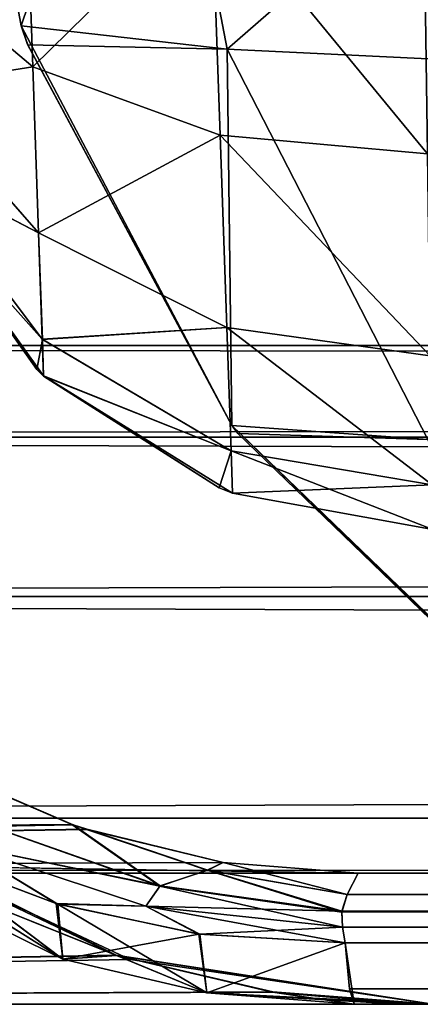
# Model space of a CAD drawing. Header units: millimetres. Extents: x -180 to 180, y -42 to 450.
# Tile 333 of 517: x -163.32 to -161.21, y 408 to 413.18. Entities that reach past the tile are written whole.
import ezdxf

# ---------------------------------------------------------------- set-up
doc = ezdxf.new("R2010")
doc.units = ezdxf.units.MM
doc.header["$LTSCALE"] = 65.185185
for name, color, linetype in [('2060', 7, 'CONTINUOUS'), ('2061', 7, 'CONTINUOUS'), ('2063', 7, 'CONTINUOUS'), ('670', 7, 'CONTINUOUS'), ('675', 7, 'CONTINUOUS'), ('677', 7, 'CONTINUOUS'), ('687', 7, 'CONTINUOUS'), ('689', 7, 'CONTINUOUS'), ('690', 7, 'CONTINUOUS'), ('692', 7, 'CONTINUOUS'), ('694', 7, 'CONTINUOUS'), ('695', 7, 'CONTINUOUS'), ('696', 7, 'CONTINUOUS'), ('702', 7, 'CONTINUOUS'), ('703', 7, 'CONTINUOUS'), ('704', 7, 'CONTINUOUS'), ('706', 7, 'CONTINUOUS'), ('708', 7, 'CONTINUOUS'), ('709', 7, 'CONTINUOUS'), ('715', 7, 'CONTINUOUS'), ('744', 7, 'CONTINUOUS'), ('746', 7, 'CONTINUOUS'), ('748', 7, 'CONTINUOUS'), ('752', 7, 'CONTINUOUS'), ('753', 7, 'CONTINUOUS'), ('755', 7, 'CONTINUOUS'), ('825', 7, 'CONTINUOUS'), ('831', 7, 'CONTINUOUS'), ('832', 7, 'CONTINUOUS')]:
    doc.layers.add(name, color=color, linetype=linetype)

msp = doc.modelspace()

# ---------------------------------------------------------------- linework, layer by layer
at = {"layer": '2060', "linetype": 'CONTINUOUS'}
for points in [[(-163.71, 415.3344, -239), (-162.6309, 415.1546, -246.2999), (-163.3097, 413.1522, -238.9917), (-163.71, 415.3344, -239)], [(-163.3097, 413.1522, -238.9917), (-162.6309, 415.1546, -246.2999), (-162.2254, 413.0288, -246.3142), (-163.3097, 413.1522, -238.9917)], [(-162.6309, 415.1546, -246.2999), (-159.9925, 414.9753, -253.1864), (-162.2254, 413.0288, -246.3142), (-162.6309, 415.1546, -246.2999)], [(-162.2254, 413.0288, -246.3142), (-159.9925, 414.9753, -253.1864), (-159.5632, 412.9013, -253.192), (-162.2254, 413.0288, -246.3142)], [(-163.3097, 413.1522, -238.9917), (-162.2254, 413.0288, -246.3142), (-163.2745, 413.0512, -238.9922), (-163.3097, 413.1522, -238.9917)], [(-162.2254, 413.0288, -246.3142), (-162.2005, 411.0477, -239.0043), (-163.2745, 413.0512, -238.9922), (-162.2254, 413.0288, -246.3142)], [(-162.2254, 413.0288, -246.3142), (-159.5632, 412.9013, -253.192), (-161.1679, 410.973, -246.0833), (-162.2254, 413.0288, -246.3142)], [(-162.2254, 413.0288, -246.3142), (-161.1679, 410.973, -246.0833), (-162.2005, 411.0477, -239.0043), (-162.2254, 413.0288, -246.3142)], [(-162.2005, 411.0477, -239.0043), (-161.1679, 410.973, -246.0833), (-162.1687, 411.0056, -239.0047), (-162.2005, 411.0477, -239.0043)], [(-161.1679, 410.973, -246.0833), (-160.4961, 409.3901, -239.0292), (-162.1687, 411.0056, -239.0047), (-161.1679, 410.973, -246.0833)]]:
    msp.add_3dface(points, dxfattribs=at)
at = {"layer": '2061', "linetype": 'CONTINUOUS'}
for points in [[(-163.71, 415.3344, -239), (-163.3097, 413.1522, -238.9917), (-163.71, 415.3344, -49), (-163.71, 415.3344, -239)], [(-163.71, 415.3344, -49), (-163.3097, 413.1522, -238.9917), (-163.3098, 413.1525, -49.0083), (-163.71, 415.3344, -49)], [(-163.3098, 413.1525, -49.0083), (-163.3097, 413.1522, -238.9917), (-163.2752, 413.0532, -49.0078), (-163.3098, 413.1525, -49.0083)], [(-163.3097, 413.1522, -238.9917), (-163.2745, 413.0512, -238.9922), (-163.2752, 413.0532, -49.0078), (-163.3097, 413.1522, -238.9917)], [(-163.2745, 413.0512, -238.9922), (-162.2005, 411.0477, -239.0043), (-163.2752, 413.0532, -49.0078), (-163.2745, 413.0512, -238.9922)], [(-163.2752, 413.0532, -49.0078), (-162.2005, 411.0477, -239.0043), (-162.2005, 411.0478, -48.9957), (-163.2752, 413.0532, -49.0078)], [(-162.2005, 411.0477, -239.0043), (-162.1687, 411.0056, -239.0047), (-162.2005, 411.0478, -48.9957), (-162.2005, 411.0477, -239.0043)], [(-162.2005, 411.0478, -48.9957), (-162.1687, 411.0056, -239.0047), (-162.1682, 411.005, -48.9953), (-162.2005, 411.0478, -48.9957)], [(-162.1687, 411.0056, -239.0047), (-160.4961, 409.3901, -239.0292), (-162.1682, 411.005, -48.9953), (-162.1687, 411.0056, -239.0047)], [(-162.1682, 411.005, -48.9953), (-160.4961, 409.3901, -239.0292), (-160.4962, 409.3901, -48.9708), (-162.1682, 411.005, -48.9953)]]:
    msp.add_3dface(points, dxfattribs=at)
at = {"layer": '2063', "linetype": 'CONTINUOUS'}
for points in [[(-163.71, 415.3344, -49), (-163.3098, 413.1525, -49.0083), (-162.6317, 415.1547, -41.7033), (-163.71, 415.3344, -49)], [(-163.3098, 413.1525, -49.0083), (-162.2254, 413.0288, -41.6859), (-162.6317, 415.1547, -41.7033), (-163.3098, 413.1525, -49.0083)], [(-162.6317, 415.1547, -41.7033), (-162.2254, 413.0288, -41.6859), (-159.9932, 414.9753, -34.8148), (-162.6317, 415.1547, -41.7033)], [(-162.2254, 413.0288, -41.6859), (-159.5632, 412.9013, -34.808), (-159.9932, 414.9753, -34.8148), (-162.2254, 413.0288, -41.6859)], [(-163.3098, 413.1525, -49.0083), (-163.2752, 413.0532, -49.0078), (-162.2005, 411.0478, -48.9957), (-163.3098, 413.1525, -49.0083)], [(-163.3098, 413.1525, -49.0083), (-162.2005, 411.0478, -48.9957), (-162.2254, 413.0288, -41.6859), (-163.3098, 413.1525, -49.0083)], [(-162.2005, 411.0478, -48.9957), (-161.1679, 410.973, -41.9168), (-162.2254, 413.0288, -41.6859), (-162.2005, 411.0478, -48.9957)], [(-162.2254, 413.0288, -41.6859), (-161.1679, 410.973, -41.9168), (-159.5632, 412.9013, -34.808), (-162.2254, 413.0288, -41.6859)], [(-162.2005, 411.0478, -48.9957), (-162.1682, 411.005, -48.9953), (-160.4962, 409.3901, -48.9708), (-162.2005, 411.0478, -48.9957)], [(-162.2005, 411.0478, -48.9957), (-160.4962, 409.3901, -48.9708), (-160.4436, 409.3534, -48.9699), (-162.2005, 411.0478, -48.9957)], [(-162.2005, 411.0478, -48.9957), (-160.4436, 409.3534, -48.9699), (-161.1679, 410.973, -41.9168), (-162.2005, 411.0478, -48.9957)]]:
    msp.add_3dface(points, dxfattribs=at)
at = {"layer": '670', "linetype": 'CONTINUOUS'}
for points in [[(-179.9476, 414, -3.1619), (-179.9697, 411.468, -15.0742), (129.7903, 411.468, -15.0742), (-179.9476, 414, -3.1619)], [(129.8078, 413.4721, -5.6454), (-179.9476, 414, -3.1619), (129.7903, 411.468, -15.0742), (129.8078, 413.4721, -5.6454)]]:
    msp.add_3dface(points, dxfattribs=at)
at = {"layer": '675', "linetype": 'CONTINUOUS'}
for points in [[(-177.5, 408, -245.25), (-161.1433, 408, -245.25), (-177.5, 408, -242.75), (-177.5, 408, -245.25)], [(-177.5, 408, -242.75), (-161.1433, 408, -245.25), (-161.1426, 408, -242.75), (-177.5, 408, -242.75)], [(-161.1419, 408, -42.75), (-177.5, 408, -42.75), (-161.1426, 408, -45.25), (-161.1419, 408, -42.75)], [(-161.1426, 408, -45.25), (-177.5, 408, -42.75), (-177.5, 408, -45.25), (-161.1426, 408, -45.25)], [(-161.1426, 408, -73.3768), (-177.5, 408, -73.3768), (-161.1426, 408, -214.6232), (-161.1426, 408, -73.3768)], [(-161.1426, 408, -214.6232), (-177.5, 408, -73.3768), (-177.5, 408, -214.6232), (-161.1426, 408, -214.6232)], [(-161.5564, 408, -265.2112), (-15.8986, 408, -265.1933), (-161.258, 408, -255.7665), (-161.5564, 408, -265.2112)], [(-161.5564, 408, -22.7888), (-161.3141, 408, -28.9151), (-147.8947, 408, -144.0032), (-161.5564, 408, -22.7888)], [(-15.8986, 408, -22.8067), (-161.5564, 408, -22.7888), (-133.0451, 408, -43.932), (-15.8986, 408, -22.8067)], [(-161.5564, 408, -22.7888), (-147.8944, 408, -101.4033), (-147.8944, 408, -58.8033), (-161.5564, 408, -22.7888)], [(-147.8944, 408, -101.4033), (-161.5564, 408, -22.7888), (-147.8947, 408, -144.0032), (-147.8944, 408, -101.4033)], [(-133.0451, 408, -43.932), (-161.5564, 408, -22.7888), (-136.8907, 408, -44.4428), (-133.0451, 408, -43.932)], [(-136.8907, 408, -44.4428), (-161.5564, 408, -22.7888), (-140.4715, 408, -45.9303), (-136.8907, 408, -44.4428)], [(-140.4715, 408, -45.9303), (-161.5564, 408, -22.7888), (-143.5461, 408, -48.2931), (-140.4715, 408, -45.9303)], [(-143.5461, 408, -48.2931), (-161.5564, 408, -22.7888), (-145.9053, 408, -51.371), (-143.5461, 408, -48.2931)], [(-145.9053, 408, -51.371), (-161.5564, 408, -22.7888), (-147.3884, 408, -54.9545), (-145.9053, 408, -51.371)], [(-147.3884, 408, -54.9545), (-161.5564, 408, -22.7888), (-147.8944, 408, -58.8033), (-147.3884, 408, -54.9545)], [(-161.3141, 408, -28.9151), (-161.227, 408, -35.571), (-147.8947, 408, -144.0032), (-161.3141, 408, -28.9151)], [(-161.258, 408, -255.7665), (-15.8986, 408, -265.1933), (-161.1433, 408, -245.25), (-161.258, 408, -255.7665)], [(-161.227, 408, -35.571), (-161.1419, 408, -42.75), (-147.8947, 408, -144.0032), (-161.227, 408, -35.571)]]:
    msp.add_3dface(points, dxfattribs=at)
at = {"layer": '677', "linetype": 'CONTINUOUS'}
for points in [[(-162.8073, 408.2577, -245.2522), (-177.5, 408, -245.25), (-164.3136, 409.0055, -245.2588), (-162.8073, 408.2577, -245.2522)], [(-161.9855, 408.0648, -245.2506), (-177.5, 408, -245.25), (-162.8073, 408.2577, -245.2522), (-161.9855, 408.0648, -245.2506)], [(-161.1433, 408, -245.25), (-177.5, 408, -245.25), (-161.9855, 408.0648, -245.2506), (-161.1433, 408, -245.25)]]:
    msp.add_3dface(points, dxfattribs=at)
at = {"layer": '687', "linetype": 'CONTINUOUS'}
for points in [[(-179.9697, 411.468, -272.9258), (-179.9476, 414, -284.8381), (129.7903, 411.468, -272.9258), (-179.9697, 411.468, -272.9258)], [(-179.9476, 414, -284.8381), (129.8078, 413.4721, -282.3546), (129.7903, 411.468, -272.9258), (-179.9476, 414, -284.8381)]]:
    msp.add_3dface(points, dxfattribs=at)
at = {"layer": '689', "linetype": 'CONTINUOUS'}
for points in [[(-179.9739, 410.9863, -271.5986), (-179.9697, 411.468, -272.9258), (129.786, 410.9826, -271.6005), (-179.9739, 410.9863, -271.5986)], [(-179.9697, 411.468, -272.9258), (129.7903, 411.468, -272.9258), (129.786, 410.9826, -271.6005), (-179.9697, 411.468, -272.9258)], [(-179.9813, 410.1463, -270.4637), (-179.9739, 410.9863, -271.5986), (129.7787, 410.1463, -270.4637), (-179.9813, 410.1463, -270.4637)], [(129.7787, 410.1463, -270.4637), (-179.9739, 410.9863, -271.5986), (129.786, 410.9826, -271.6005), (129.7787, 410.1463, -270.4637)]]:
    msp.add_3dface(points, dxfattribs=at)
at = {"layer": '690', "linetype": 'CONTINUOUS'}
for points in [[(-179.9914, 408.9812, -268.92), (-179.9813, 410.1463, -270.4637), (129.7685, 408.9753, -268.9096), (-179.9914, 408.9812, -268.92)], [(-179.9813, 410.1463, -270.4637), (129.7787, 410.1463, -270.4637), (129.7685, 408.9753, -268.9096), (-179.9813, 410.1463, -270.4637)], [(-179.9914, 408.9812, -268.92), (129.7685, 408.9753, -268.9096), (-161.5352, 408.6908, -268.3552), (-179.9914, 408.9812, -268.92)], [(-177.494, 408.6908, -268.3552), (-179.9914, 408.9812, -268.92), (-161.5352, 408.6908, -268.3552), (-177.494, 408.6908, -268.3552)], [(129.7685, 408.9753, -268.9096), (129.7621, 408.2433, -267.1061), (-161.5352, 408.6908, -268.3552), (129.7685, 408.9753, -268.9096)], [(-161.5352, 408.6908, -268.3552), (129.7621, 408.2433, -267.1061), (-161.5925, 408.5789, -268.1005), (-161.5352, 408.6908, -268.3552)], [(-161.5925, 408.5789, -268.1005), (129.7621, 408.2433, -267.1061), (-161.6206, 408.49, -267.8778), (-161.5925, 408.5789, -268.1005)], [(-161.6206, 408.49, -267.8778), (129.7621, 408.2433, -267.1061), (-161.6178, 408.4059, -267.6451), (-161.6206, 408.49, -267.8778)], [(-161.6178, 408.4059, -267.6451), (129.7621, 408.2433, -267.1061), (-161.604, 408.3232, -267.3891), (-161.6178, 408.4059, -267.6451)], [(-161.604, 408.3232, -267.3891), (129.7621, 408.2433, -267.1061), (-161.5811, 408.0813, -266.3126), (-161.604, 408.3232, -267.3891)], [(129.7621, 408.2433, -267.1061), (129.76, 408, -265.1754), (-161.5811, 408.0813, -266.3126), (129.7621, 408.2433, -267.1061)], [(129.76, 408, -265.1754), (-15.8986, 408, -265.1933), (-161.5811, 408.0813, -266.3126), (129.76, 408, -265.1754)], [(-15.8986, 408, -265.1933), (-161.5564, 408, -265.2112), (-161.5811, 408.0813, -266.3126), (-15.8986, 408, -265.1933)]]:
    msp.add_3dface(points, dxfattribs=at)
at = {"layer": '692', "linetype": 'CONTINUOUS'}
for points in [[(-163.0891, 408.2378, -265.1341), (-164.3136, 409.0055, -245.2588), (-164.4786, 408.9282, -265.0937), (-163.0891, 408.2378, -265.1341)], [(-162.8073, 408.2577, -245.2522), (-164.3136, 409.0055, -245.2588), (-163.0891, 408.2378, -265.1341), (-162.8073, 408.2577, -245.2522)], [(-162.3319, 408.0598, -265.1685), (-162.8073, 408.2577, -245.2522), (-163.0891, 408.2378, -265.1341), (-162.3319, 408.0598, -265.1685)], [(-161.9855, 408.0648, -245.2506), (-162.8073, 408.2577, -245.2522), (-162.3319, 408.0598, -265.1685), (-161.9855, 408.0648, -245.2506)], [(-161.5564, 408, -265.2112), (-161.9855, 408.0648, -245.2506), (-162.3319, 408.0598, -265.1685), (-161.5564, 408, -265.2112)], [(-161.5564, 408, -265.2112), (-161.258, 408, -255.7665), (-161.9855, 408.0648, -245.2506), (-161.5564, 408, -265.2112)], [(-161.258, 408, -255.7665), (-161.1433, 408, -245.25), (-161.9855, 408.0648, -245.2506), (-161.258, 408, -255.7665)]]:
    msp.add_3dface(points, dxfattribs=at)
at = {"layer": '694', "linetype": 'CONTINUOUS'}
for points in [[(-163.0891, 408.2378, -265.1341), (-164.4786, 408.9282, -265.0937), (-163.831, 408.7965, -267.1541), (-163.0891, 408.2378, -265.1341)], [(-163.1161, 408.528, -267.2599), (-163.0891, 408.2378, -265.1341), (-163.831, 408.7965, -267.1541), (-163.1161, 408.528, -267.2599)], [(-162.3319, 408.0598, -265.1685), (-163.0891, 408.2378, -265.1341), (-163.1161, 408.528, -267.2599), (-162.3319, 408.0598, -265.1685)], [(-162.3678, 408.3694, -267.3388), (-162.3319, 408.0598, -265.1685), (-163.1161, 408.528, -267.2599), (-162.3678, 408.3694, -267.3388)], [(-161.604, 408.3232, -267.3891), (-162.3319, 408.0598, -265.1685), (-162.3678, 408.3694, -267.3388), (-161.604, 408.3232, -267.3891)], [(-161.604, 408.3232, -267.3891), (-161.5564, 408, -265.2112), (-162.3319, 408.0598, -265.1685), (-161.604, 408.3232, -267.3891)], [(-161.5564, 408, -265.2112), (-161.604, 408.3232, -267.3891), (-161.5811, 408.0813, -266.3126), (-161.5564, 408, -265.2112)]]:
    msp.add_3dface(points, dxfattribs=at)
at = {"layer": '695', "linetype": 'CONTINUOUS'}
for points in [[(-163.0359, 408.9457, -268.3463), (-163.4867, 408.9432, -267.9879), (-163.6551, 409.211, -268.3371), (-163.0359, 408.9457, -268.3463)], [(-162.578, 408.6231, -267.9503), (-163.636, 408.8422, -267.5789), (-163.4867, 408.9432, -267.9879), (-162.578, 408.6231, -267.9503)], [(-162.578, 408.6231, -267.9503), (-163.4867, 408.9432, -267.9879), (-163.0359, 408.9457, -268.3463), (-162.578, 408.6231, -267.9503)], [(-162.3263, 408.7065, -268.2436), (-162.578, 408.6231, -267.9503), (-163.0359, 408.9457, -268.3463), (-162.3263, 408.7065, -268.2436)], [(-162.3263, 408.7065, -268.2436), (-163.0359, 408.9457, -268.3463), (-162.9636, 408.9213, -268.3472), (-162.3263, 408.7065, -268.2436)], [(-162.2458, 408.747, -268.3533), (-162.3263, 408.7065, -268.2436), (-162.9636, 408.9213, -268.3472), (-162.2458, 408.747, -268.3533)], [(-163.1161, 408.528, -267.2599), (-163.831, 408.7965, -267.1541), (-163.636, 408.8422, -267.5789), (-163.1161, 408.528, -267.2599)], [(-162.6523, 408.5171, -267.6277), (-163.1161, 408.528, -267.2599), (-163.636, 408.8422, -267.5789), (-162.6523, 408.5171, -267.6277)], [(-162.6523, 408.5171, -267.6277), (-163.636, 408.8422, -267.5789), (-162.578, 408.6231, -267.9503), (-162.6523, 408.5171, -267.6277)], [(-161.5925, 408.5789, -268.1005), (-162.3263, 408.7065, -268.2436), (-162.2458, 408.747, -268.3533), (-161.5925, 408.5789, -268.1005)], [(-161.5352, 408.6908, -268.3552), (-161.5925, 408.5789, -268.1005), (-162.2458, 408.747, -268.3533), (-161.5352, 408.6908, -268.3552)], [(-161.6206, 408.49, -267.8778), (-162.578, 408.6231, -267.9503), (-162.3263, 408.7065, -268.2436), (-161.6206, 408.49, -267.8778)], [(-161.5925, 408.5789, -268.1005), (-161.6206, 408.49, -267.8778), (-162.3263, 408.7065, -268.2436), (-161.5925, 408.5789, -268.1005)], [(-161.6206, 408.49, -267.8778), (-162.6523, 408.5171, -267.6277), (-162.578, 408.6231, -267.9503), (-161.6206, 408.49, -267.8778)], [(-162.3678, 408.3694, -267.3388), (-163.1161, 408.528, -267.2599), (-162.6523, 408.5171, -267.6277), (-162.3678, 408.3694, -267.3388)], [(-161.6206, 408.49, -267.8778), (-161.6178, 408.4059, -267.6451), (-162.6523, 408.5171, -267.6277), (-161.6206, 408.49, -267.8778)], [(-161.6178, 408.4059, -267.6451), (-162.3678, 408.3694, -267.3388), (-162.6523, 408.5171, -267.6277), (-161.6178, 408.4059, -267.6451)], [(-161.6178, 408.4059, -267.6451), (-161.604, 408.3232, -267.3891), (-162.3678, 408.3694, -267.3388), (-161.6178, 408.4059, -267.6451)]]:
    msp.add_3dface(points, dxfattribs=at)
at = {"layer": '696', "linetype": 'CONTINUOUS'}
for points in [[(-177.494, 408.6908, -268.3552), (-163.0359, 408.9457, -268.3463), (-163.6551, 409.211, -268.3371), (-177.494, 408.6908, -268.3552)], [(-163.0359, 408.9457, -268.3463), (-177.494, 408.6908, -268.3552), (-162.9636, 408.9213, -268.3472), (-163.0359, 408.9457, -268.3463)], [(-177.494, 408.6908, -268.3552), (-162.2458, 408.747, -268.3533), (-162.9636, 408.9213, -268.3472), (-177.494, 408.6908, -268.3552)], [(-177.494, 408.6908, -268.3552), (-161.5352, 408.6908, -268.3552), (-162.2458, 408.747, -268.3533), (-177.494, 408.6908, -268.3552)]]:
    msp.add_3dface(points, dxfattribs=at)
at = {"layer": '702', "linetype": 'CONTINUOUS'}
for points in [[(-179.9813, 410.1463, -17.5363), (-179.9914, 408.9812, -19.08), (129.7787, 410.1463, -17.5363), (-179.9813, 410.1463, -17.5363)], [(-179.9914, 408.9812, -19.08), (129.7685, 408.9753, -19.0904), (129.7787, 410.1463, -17.5363), (-179.9914, 408.9812, -19.08)], [(129.7685, 408.9753, -19.0904), (-179.9914, 408.9812, -19.08), (-177.494, 408.6908, -19.6448), (129.7685, 408.9753, -19.0904)], [(-161.5352, 408.6908, -19.6448), (129.7685, 408.9753, -19.0904), (-177.494, 408.6908, -19.6448), (-161.5352, 408.6908, -19.6448)], [(-161.6177, 408.4057, -20.3555), (129.7685, 408.9753, -19.0904), (-161.6213, 408.4852, -20.135), (-161.6177, 408.4057, -20.3555)], [(-161.6213, 408.4852, -20.135), (129.7685, 408.9753, -19.0904), (-161.5924, 408.579, -19.8991), (-161.6213, 408.4852, -20.135)], [(-161.604, 408.3232, -20.6109), (129.7685, 408.9753, -19.0904), (-161.6177, 408.4057, -20.3555), (-161.604, 408.3232, -20.6109)], [(129.7621, 408.2433, -20.8939), (129.7685, 408.9753, -19.0904), (-161.604, 408.3232, -20.6109), (129.7621, 408.2433, -20.8939)], [(-161.5924, 408.579, -19.8991), (129.7685, 408.9753, -19.0904), (-161.5352, 408.6908, -19.6448), (-161.5924, 408.579, -19.8991)], [(-161.5811, 408.0813, -21.6874), (129.7621, 408.2433, -20.8939), (-161.604, 408.3232, -20.6109), (-161.5811, 408.0813, -21.6874)], [(-161.5564, 408, -22.7888), (129.7621, 408.2433, -20.8939), (-161.5811, 408.0813, -21.6874), (-161.5564, 408, -22.7888)], [(129.7621, 408.2433, -20.8939), (-161.5564, 408, -22.7888), (-15.8986, 408, -22.8067), (129.7621, 408.2433, -20.8939)]]:
    msp.add_3dface(points, dxfattribs=at)
at = {"layer": '703', "linetype": 'CONTINUOUS'}
for points in [[(-164.4786, 408.9282, -22.9063), (-163.0891, 408.2378, -22.8659), (-163.8398, 408.8006, -20.8474), (-164.4786, 408.9282, -22.9063)], [(-163.8398, 408.8006, -20.8474), (-163.0891, 408.2378, -22.8659), (-163.1246, 408.5303, -20.7411), (-163.8398, 408.8006, -20.8474)], [(-163.1246, 408.5303, -20.7411), (-163.0891, 408.2378, -22.8659), (-162.3735, 408.3698, -20.6616), (-163.1246, 408.5303, -20.7411)], [(-163.0891, 408.2378, -22.8659), (-162.3319, 408.0598, -22.8315), (-162.3735, 408.3698, -20.6616), (-163.0891, 408.2378, -22.8659)], [(-162.3319, 408.0598, -22.8315), (-161.604, 408.3232, -20.6109), (-162.3735, 408.3698, -20.6616), (-162.3319, 408.0598, -22.8315)], [(-161.5564, 408, -22.7888), (-161.604, 408.3232, -20.6109), (-162.3319, 408.0598, -22.8315), (-161.5564, 408, -22.7888)], [(-161.5564, 408, -22.7888), (-161.5811, 408.0813, -21.6874), (-161.604, 408.3232, -20.6109), (-161.5564, 408, -22.7888)]]:
    msp.add_3dface(points, dxfattribs=at)
at = {"layer": '704', "linetype": 'CONTINUOUS'}
for points in [[(-163.0891, 408.2378, -22.8659), (-164.4786, 408.9282, -22.9063), (-164.3124, 409.0053, -42.7412), (-163.0891, 408.2378, -22.8659)], [(-162.806, 408.2577, -42.7478), (-163.0891, 408.2378, -22.8659), (-164.3124, 409.0053, -42.7412), (-162.806, 408.2577, -42.7478)], [(-162.3319, 408.0598, -22.8315), (-163.0891, 408.2378, -22.8659), (-162.806, 408.2577, -42.7478), (-162.3319, 408.0598, -22.8315)], [(-161.9842, 408.0649, -42.7494), (-162.3319, 408.0598, -22.8315), (-162.806, 408.2577, -42.7478), (-161.9842, 408.0649, -42.7494)], [(-161.1419, 408, -42.75), (-162.3319, 408.0598, -22.8315), (-161.9842, 408.0649, -42.7494), (-161.1419, 408, -42.75)], [(-161.1419, 408, -42.75), (-161.227, 408, -35.571), (-162.3319, 408.0598, -22.8315), (-161.1419, 408, -42.75)], [(-161.227, 408, -35.571), (-161.3141, 408, -28.9151), (-162.3319, 408.0598, -22.8315), (-161.227, 408, -35.571)], [(-161.3141, 408, -28.9151), (-161.5564, 408, -22.7888), (-162.3319, 408.0598, -22.8315), (-161.3141, 408, -28.9151)]]:
    msp.add_3dface(points, dxfattribs=at)
at = {"layer": '706', "linetype": 'CONTINUOUS'}
for points in [[(-177.5, 408, -42.75), (-162.806, 408.2577, -42.7478), (-164.3124, 409.0053, -42.7412), (-177.5, 408, -42.75)], [(-177.5, 408, -42.75), (-161.9842, 408.0649, -42.7494), (-162.806, 408.2577, -42.7478), (-177.5, 408, -42.75)], [(-177.5, 408, -42.75), (-161.1419, 408, -42.75), (-161.9842, 408.0649, -42.7494), (-177.5, 408, -42.75)]]:
    msp.add_3dface(points, dxfattribs=at)
at = {"layer": '708', "linetype": 'CONTINUOUS'}
for points in [[(-163.0418, 408.9475, -19.6537), (-177.494, 408.6908, -19.6448), (-163.6543, 409.2101, -19.6629), (-163.0418, 408.9475, -19.6537)], [(-162.9635, 408.921, -19.6528), (-177.494, 408.6908, -19.6448), (-163.0418, 408.9475, -19.6537), (-162.9635, 408.921, -19.6528)], [(-162.2459, 408.7469, -19.6467), (-177.494, 408.6908, -19.6448), (-162.9635, 408.921, -19.6528), (-162.2459, 408.7469, -19.6467)], [(-161.5352, 408.6908, -19.6448), (-177.494, 408.6908, -19.6448), (-162.2459, 408.7469, -19.6467), (-161.5352, 408.6908, -19.6448)]]:
    msp.add_3dface(points, dxfattribs=at)
at = {"layer": '709', "linetype": 'CONTINUOUS'}
for points in [[(-163.0418, 408.9475, -19.6537), (-163.6543, 409.2101, -19.6629), (-163.4872, 408.9428, -20.0129), (-163.0418, 408.9475, -19.6537)], [(-163.4872, 408.9428, -20.0129), (-163.6362, 408.8419, -20.4219), (-162.5783, 408.6228, -20.0504), (-163.4872, 408.9428, -20.0129)], [(-163.0418, 408.9475, -19.6537), (-163.4872, 408.9428, -20.0129), (-162.5783, 408.6228, -20.0504), (-163.0418, 408.9475, -19.6537)], [(-162.9635, 408.921, -19.6528), (-163.0418, 408.9475, -19.6537), (-162.3293, 408.7068, -19.7566), (-162.9635, 408.921, -19.6528)], [(-163.0418, 408.9475, -19.6537), (-162.5783, 408.6228, -20.0504), (-162.3293, 408.7068, -19.7566), (-163.0418, 408.9475, -19.6537)], [(-162.2459, 408.7469, -19.6467), (-162.9635, 408.921, -19.6528), (-162.3293, 408.7068, -19.7566), (-162.2459, 408.7469, -19.6467)], [(-163.8398, 408.8006, -20.8474), (-163.1246, 408.5303, -20.7411), (-163.6362, 408.8419, -20.4219), (-163.8398, 408.8006, -20.8474)], [(-163.6362, 408.8419, -20.4219), (-163.1246, 408.5303, -20.7411), (-162.6523, 408.5169, -20.3729), (-163.6362, 408.8419, -20.4219)], [(-163.6362, 408.8419, -20.4219), (-162.6523, 408.5169, -20.3729), (-162.5783, 408.6228, -20.0504), (-163.6362, 408.8419, -20.4219)], [(-161.5924, 408.579, -19.8991), (-162.2459, 408.7469, -19.6467), (-162.3293, 408.7068, -19.7566), (-161.5924, 408.579, -19.8991)], [(-161.5924, 408.579, -19.8991), (-161.5352, 408.6908, -19.6448), (-162.2459, 408.7469, -19.6467), (-161.5924, 408.579, -19.8991)], [(-162.5783, 408.6228, -20.0504), (-161.6213, 408.4852, -20.135), (-162.3293, 408.7068, -19.7566), (-162.5783, 408.6228, -20.0504)], [(-161.6213, 408.4852, -20.135), (-161.5924, 408.579, -19.8991), (-162.3293, 408.7068, -19.7566), (-161.6213, 408.4852, -20.135)], [(-162.6523, 408.5169, -20.3729), (-161.6177, 408.4057, -20.3555), (-162.5783, 408.6228, -20.0504), (-162.6523, 408.5169, -20.3729)], [(-161.6177, 408.4057, -20.3555), (-161.6213, 408.4852, -20.135), (-162.5783, 408.6228, -20.0504), (-161.6177, 408.4057, -20.3555)], [(-163.1246, 408.5303, -20.7411), (-162.3735, 408.3698, -20.6616), (-162.6523, 408.5169, -20.3729), (-163.1246, 408.5303, -20.7411)], [(-161.604, 408.3232, -20.6109), (-161.6177, 408.4057, -20.3555), (-162.6523, 408.5169, -20.3729), (-161.604, 408.3232, -20.6109)], [(-162.3735, 408.3698, -20.6616), (-161.604, 408.3232, -20.6109), (-162.6523, 408.5169, -20.3729), (-162.3735, 408.3698, -20.6616)]]:
    msp.add_3dface(points, dxfattribs=at)
at = {"layer": '715', "linetype": 'CONTINUOUS'}
for points in [[(-179.9697, 411.468, -15.0742), (-179.9739, 410.9863, -16.4014), (129.7903, 411.468, -15.0742), (-179.9697, 411.468, -15.0742)], [(-179.9739, 410.9863, -16.4014), (129.786, 410.9826, -16.3995), (129.7903, 411.468, -15.0742), (-179.9739, 410.9863, -16.4014)], [(-179.9739, 410.9863, -16.4014), (-179.9813, 410.1463, -17.5363), (129.786, 410.9826, -16.3995), (-179.9739, 410.9863, -16.4014)], [(-179.9813, 410.1463, -17.5363), (129.7787, 410.1463, -17.5363), (129.786, 410.9826, -16.3995), (-179.9813, 410.1463, -17.5363)]]:
    msp.add_3dface(points, dxfattribs=at)
at = {"layer": '744', "linetype": 'CONTINUOUS'}
for points in [[(-162.8067, 408.2578, -45.2523), (-164.3132, 409.0059, -45.2588), (-164.171, 408.9075, -73.0465), (-162.8067, 408.2578, -45.2523)], [(-162.7345, 408.2358, -73.291), (-162.8067, 408.2578, -45.2523), (-164.171, 408.9075, -73.0465), (-162.7345, 408.2358, -73.291)], [(-161.1426, 408, -73.3768), (-161.1426, 408, -45.25), (-162.8067, 408.2578, -45.2523), (-161.1426, 408, -73.3768)], [(-161.1426, 408, -73.3768), (-162.8067, 408.2578, -45.2523), (-162.7345, 408.2358, -73.291), (-161.1426, 408, -73.3768)]]:
    msp.add_3dface(points, dxfattribs=at)
at = {"layer": '746', "linetype": 'CONTINUOUS'}
for points in [[(-177.5, 408, -73.3768), (-162.7345, 408.2358, -73.291), (-164.171, 408.9075, -73.0465), (-177.5, 408, -73.3768)], [(-177.5, 408, -73.3768), (-161.1426, 408, -73.3768), (-162.7345, 408.2358, -73.291), (-177.5, 408, -73.3768)]]:
    msp.add_3dface(points, dxfattribs=at)
at = {"layer": '748', "linetype": 'CONTINUOUS'}
for points in [[(-177.5, 408, -45.25), (-164.3132, 409.0059, -45.2588), (-162.8067, 408.2578, -45.2523), (-177.5, 408, -45.25)], [(-161.1426, 408, -45.25), (-177.5, 408, -45.25), (-162.8067, 408.2578, -45.2523), (-161.1426, 408, -45.25)]]:
    msp.add_3dface(points, dxfattribs=at)
at = {"layer": '752', "linetype": 'CONTINUOUS'}
for points in [[(-162.8088, 408.2587, -214.7173), (-177.5, 408, -214.6232), (-163.5633, 408.5606, -214.8272), (-162.8088, 408.2587, -214.7173)], [(-161.1426, 408, -214.6232), (-177.5, 408, -214.6232), (-162.8088, 408.2587, -214.7173), (-161.1426, 408, -214.6232)]]:
    msp.add_3dface(points, dxfattribs=at)
at = {"layer": '753', "linetype": 'CONTINUOUS'}
for points in [[(-162.8067, 408.2578, -242.7477), (-163.5633, 408.5606, -214.8272), (-164.313, 409.0057, -242.7412), (-162.8067, 408.2578, -242.7477)], [(-162.8088, 408.2587, -214.7173), (-163.5633, 408.5606, -214.8272), (-162.8067, 408.2578, -242.7477), (-162.8088, 408.2587, -214.7173)], [(-161.1426, 408, -242.75), (-161.1426, 408, -214.6232), (-162.8088, 408.2587, -214.7173), (-161.1426, 408, -242.75)], [(-161.1426, 408, -242.75), (-162.8088, 408.2587, -214.7173), (-162.8067, 408.2578, -242.7477), (-161.1426, 408, -242.75)]]:
    msp.add_3dface(points, dxfattribs=at)
at = {"layer": '755', "linetype": 'CONTINUOUS'}
for points in [[(-177.5, 408, -242.75), (-162.8067, 408.2578, -242.7477), (-164.313, 409.0057, -242.7412), (-177.5, 408, -242.75)], [(-177.5, 408, -242.75), (-161.1426, 408, -242.75), (-162.8067, 408.2578, -242.7477), (-177.5, 408, -242.75)]]:
    msp.add_3dface(points, dxfattribs=at)
at = {"layer": '825', "linetype": 'CONTINUOUS'}
for points in [[(-163.2477, 412.9365, -268.4925), (-163.2864, 414.0447, -269.0919), (-163.9173, 413.5024, -267.7166), (-163.2477, 412.9365, -268.4925)], [(-163.2477, 412.9365, -268.4925), (-162.3065, 413.8603, -269.7055), (-163.2864, 414.0447, -269.0919), (-163.2477, 412.9365, -268.4925)], [(-162.2616, 412.5768, -269.0114), (-162.3065, 413.8603, -269.7055), (-163.2477, 412.9365, -268.4925), (-162.2616, 412.5768, -269.0114)], [(-161.1702, 412.4772, -269.194), (-161.189, 413.8226, -269.9215), (-162.3065, 413.8603, -269.7055), (-161.1702, 412.4772, -269.194)], [(-162.2616, 412.5768, -269.0114), (-161.1702, 412.4772, -269.194), (-162.3065, 413.8603, -269.7055), (-162.2616, 412.5768, -269.0114)], [(-163.8939, 412.8341, -267.0244), (-163.2477, 412.9365, -268.4925), (-163.9173, 413.5024, -267.7166), (-163.8939, 412.8341, -267.0244)], [(-163.2171, 412.0612, -267.5859), (-163.2477, 412.9365, -268.4925), (-163.8939, 412.8341, -267.0244), (-163.2171, 412.0612, -267.5859)], [(-163.2171, 412.0612, -267.5859), (-162.2616, 412.5768, -269.0114), (-163.2477, 412.9365, -268.4925), (-163.2171, 412.0612, -267.5859)], [(-163.879, 412.4062, -266.1624), (-163.2171, 412.0612, -267.5859), (-163.8939, 412.8341, -267.0244), (-163.879, 412.4062, -266.1624)], [(-162.2262, 411.5632, -267.9614), (-162.2616, 412.5768, -269.0114), (-163.2171, 412.0612, -267.5859), (-162.2262, 411.5632, -267.9614)], [(-161.1554, 411.4147, -268.0939), (-161.1702, 412.4772, -269.194), (-162.2616, 412.5768, -269.0114), (-161.1554, 411.4147, -268.0939)], [(-162.2262, 411.5632, -267.9614), (-161.1554, 411.4147, -268.0939), (-162.2616, 412.5768, -269.0114), (-162.2262, 411.5632, -267.9614)], [(-163.1975, 411.5008, -266.4569), (-163.2171, 412.0612, -267.5859), (-163.879, 412.4062, -266.1624), (-163.1975, 411.5008, -266.4569)], [(-163.8738, 412.2588, -265.2112), (-163.1975, 411.5008, -266.4569), (-163.879, 412.4062, -266.1624), (-163.8738, 412.2588, -265.2112)], [(-163.2265, 411.3419, -265.2112), (-163.1975, 411.5008, -266.4569), (-163.8738, 412.2588, -265.2112), (-163.2265, 411.3419, -265.2112)], [(-163.1975, 411.5008, -266.4569), (-162.2262, 411.5632, -267.9614), (-163.2171, 412.0612, -267.5859), (-163.1975, 411.5008, -266.4569)], [(-162.2036, 410.9143, -266.6539), (-162.2262, 411.5632, -267.9614), (-163.1975, 411.5008, -266.4569), (-162.2036, 410.9143, -266.6539)], [(-161.1459, 410.7343, -266.7238), (-161.1554, 411.4147, -268.0939), (-162.2262, 411.5632, -267.9614), (-161.1459, 410.7343, -266.7238)], [(-162.2036, 410.9143, -266.6539), (-161.1459, 410.7343, -266.7238), (-162.2262, 411.5632, -267.9614), (-162.2036, 410.9143, -266.6539)], [(-163.1908, 411.308, -265.2112), (-163.1975, 411.5008, -266.4569), (-163.2265, 411.3419, -265.2112), (-163.1908, 411.308, -265.2112)], [(-163.1908, 411.308, -265.2112), (-162.2036, 410.9143, -266.6539), (-163.1975, 411.5008, -266.4569), (-163.1908, 411.308, -265.2112)], [(-162.2667, 410.7185, -265.2112), (-162.2036, 410.9143, -266.6539), (-163.1908, 411.308, -265.2112), (-162.2667, 410.7185, -265.2112)], [(-162.1958, 410.6909, -265.2112), (-162.2036, 410.9143, -266.6539), (-162.2667, 410.7185, -265.2112), (-162.1958, 410.6909, -265.2112)], [(-162.1958, 410.6909, -265.2112), (-161.1459, 410.7343, -266.7238), (-162.2036, 410.9143, -266.6539), (-162.1958, 410.6909, -265.2112)], [(-161.1426, 410.5, -265.2112), (-161.1459, 410.7343, -266.7238), (-162.1958, 410.6909, -265.2112), (-161.1426, 410.5, -265.2112)]]:
    msp.add_3dface(points, dxfattribs=at)
at = {"layer": '831', "linetype": 'CONTINUOUS'}
for points in [[(-163.2868, 414.0448, -18.9085), (-163.2481, 412.9367, -19.5078), (-163.9176, 413.5029, -20.2841), (-163.2868, 414.0448, -18.9085)], [(-163.2868, 414.0448, -18.9085), (-162.3068, 413.8603, -18.2946), (-163.2481, 412.9367, -19.5078), (-163.2868, 414.0448, -18.9085)], [(-162.3068, 413.8603, -18.2946), (-162.2619, 412.5769, -18.9887), (-163.2481, 412.9367, -19.5078), (-162.3068, 413.8603, -18.2946)], [(-161.189, 413.8226, -18.0785), (-161.1702, 412.4772, -18.806), (-162.3068, 413.8603, -18.2946), (-161.189, 413.8226, -18.0785)], [(-162.3068, 413.8603, -18.2946), (-161.1702, 412.4772, -18.806), (-162.2619, 412.5769, -18.9887), (-162.3068, 413.8603, -18.2946)], [(-163.9176, 413.5029, -20.2841), (-163.2481, 412.9367, -19.5078), (-163.8943, 412.8347, -20.9761), (-163.9176, 413.5029, -20.2841)], [(-163.2481, 412.9367, -19.5078), (-163.2175, 412.0615, -20.4143), (-163.8943, 412.8347, -20.9761), (-163.2481, 412.9367, -19.5078)], [(-163.2481, 412.9367, -19.5078), (-162.2619, 412.5769, -18.9887), (-163.2175, 412.0615, -20.4143), (-163.2481, 412.9367, -19.5078)], [(-163.8943, 412.8347, -20.9761), (-163.2175, 412.0615, -20.4143), (-163.8794, 412.4069, -21.8379), (-163.8943, 412.8347, -20.9761)], [(-162.2619, 412.5769, -18.9887), (-162.2265, 411.5632, -20.0387), (-163.2175, 412.0615, -20.4143), (-162.2619, 412.5769, -18.9887)], [(-161.1702, 412.4772, -18.806), (-161.1554, 411.4147, -19.9061), (-162.2619, 412.5769, -18.9887), (-161.1702, 412.4772, -18.806)], [(-162.2619, 412.5769, -18.9887), (-161.1554, 411.4147, -19.9061), (-162.2265, 411.5632, -20.0387), (-162.2619, 412.5769, -18.9887)], [(-163.2175, 412.0615, -20.4143), (-163.198, 411.5012, -21.5432), (-163.8794, 412.4069, -21.8379), (-163.2175, 412.0615, -20.4143)], [(-163.8794, 412.4069, -21.8379), (-163.198, 411.5012, -21.5432), (-163.8742, 412.2596, -22.7888), (-163.8794, 412.4069, -21.8379)], [(-163.198, 411.5012, -21.5432), (-163.1912, 411.3083, -22.7888), (-163.8742, 412.2596, -22.7888), (-163.198, 411.5012, -21.5432)], [(-163.8742, 412.2596, -22.7888), (-163.1912, 411.3083, -22.7888), (-163.2266, 411.342, -22.7888), (-163.8742, 412.2596, -22.7888)], [(-163.2175, 412.0615, -20.4143), (-162.2265, 411.5632, -20.0387), (-163.198, 411.5012, -21.5432), (-163.2175, 412.0615, -20.4143)], [(-162.2265, 411.5632, -20.0387), (-162.2039, 410.9144, -21.3462), (-163.198, 411.5012, -21.5432), (-162.2265, 411.5632, -20.0387)], [(-161.1554, 411.4147, -19.9061), (-161.1459, 410.7343, -21.2762), (-162.2265, 411.5632, -20.0387), (-161.1554, 411.4147, -19.9061)], [(-162.2265, 411.5632, -20.0387), (-161.1459, 410.7343, -21.2762), (-162.2039, 410.9144, -21.3462), (-162.2265, 411.5632, -20.0387)], [(-163.198, 411.5012, -21.5432), (-162.2039, 410.9144, -21.3462), (-163.1912, 411.3083, -22.7888), (-163.198, 411.5012, -21.5432)], [(-162.2039, 410.9144, -21.3462), (-162.1961, 410.691, -22.7888), (-163.1912, 411.3083, -22.7888), (-162.2039, 410.9144, -21.3462)], [(-163.1912, 411.3083, -22.7888), (-162.1961, 410.691, -22.7888), (-162.2667, 410.7186, -22.7888), (-163.1912, 411.3083, -22.7888)], [(-161.1459, 410.7343, -21.2762), (-161.1426, 410.5, -22.7888), (-162.2039, 410.9144, -21.3462), (-161.1459, 410.7343, -21.2762)], [(-162.2039, 410.9144, -21.3462), (-161.1426, 410.5, -22.7888), (-162.1961, 410.691, -22.7888), (-162.2039, 410.9144, -21.3462)]]:
    msp.add_3dface(points, dxfattribs=at)
at = {"layer": '832', "linetype": 'CONTINUOUS'}
for points in [[(-163.8738, 412.2588, -265.2112), (-163.8742, 412.2596, -22.7888), (-163.2266, 411.342, -22.7888), (-163.8738, 412.2588, -265.2112)], [(-163.2265, 411.3419, -265.2112), (-163.8738, 412.2588, -265.2112), (-163.2266, 411.342, -22.7888), (-163.2265, 411.3419, -265.2112)], [(-163.1912, 411.3083, -22.7888), (-163.2265, 411.3419, -265.2112), (-163.2266, 411.342, -22.7888), (-163.1912, 411.3083, -22.7888)], [(-163.1908, 411.308, -265.2112), (-163.2265, 411.3419, -265.2112), (-163.1912, 411.3083, -22.7888), (-163.1908, 411.308, -265.2112)], [(-163.1908, 411.308, -265.2112), (-163.1912, 411.3083, -22.7888), (-162.2667, 410.7186, -22.7888), (-163.1908, 411.308, -265.2112)], [(-162.2667, 410.7185, -265.2112), (-163.1908, 411.308, -265.2112), (-162.2667, 410.7186, -22.7888), (-162.2667, 410.7185, -265.2112)], [(-162.1961, 410.691, -22.7888), (-162.2667, 410.7185, -265.2112), (-162.2667, 410.7186, -22.7888), (-162.1961, 410.691, -22.7888)], [(-162.1958, 410.6909, -265.2112), (-162.2667, 410.7185, -265.2112), (-162.1961, 410.691, -22.7888), (-162.1958, 410.6909, -265.2112)], [(-161.1426, 410.5, -22.7888), (-162.1958, 410.6909, -265.2112), (-162.1961, 410.691, -22.7888), (-161.1426, 410.5, -22.7888)], [(-161.1426, 410.5, -265.2112), (-162.1958, 410.6909, -265.2112), (-161.1426, 410.5, -22.7888), (-161.1426, 410.5, -265.2112)]]:
    msp.add_3dface(points, dxfattribs=at)

doc.saveas('drawing.dxf')
